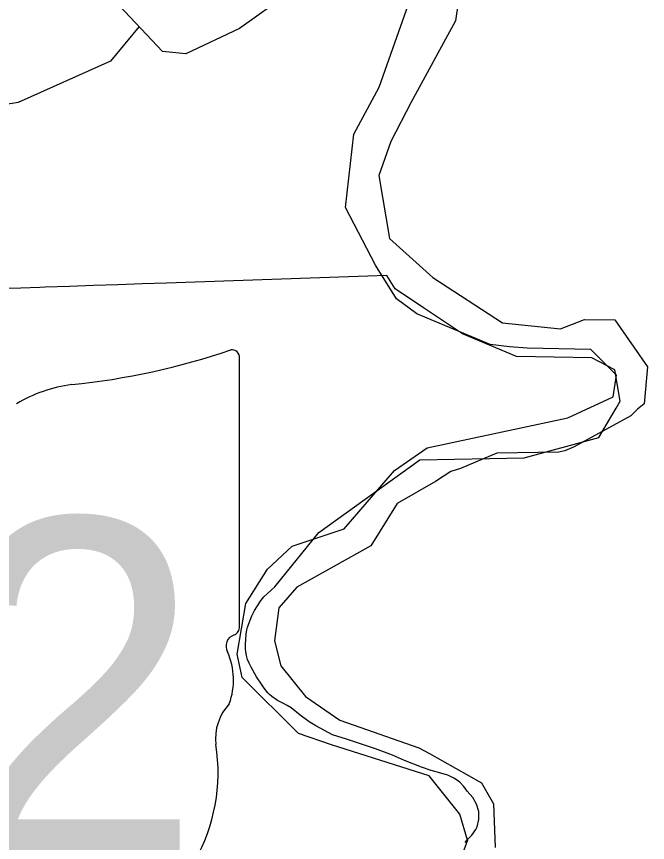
# Model space of a CAD drawing. Extents: x -6.4 to 34, y -4.2 to 22.
# Drawn here: x 4.1209 to 4.3673, y 19.0848 to 19.4075 of the extents above; entities that cross this region are included whole.
import ezdxf

# ---------------------------------------------------------------- set-up
doc = ezdxf.new("R2010")
doc.units = 0
for name, color, linetype in [('GM_X_Corporation', 7, 'Continuous'), ('GM_X_Major_River', 7, 'Continuous'), ('GM_X_Minor_River', 7, 'Continuous'), ('GM_X_State_Shield', 7, 'Continuous')]:
    doc.layers.add(name, color=color, linetype=linetype)

msp = doc.modelspace()

# ---------------------------------------------------------------- linework, layer by layer
at = {"layer": 'GM_X_Corporation'}
msp.add_lwpolyline([(4.29609594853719, 19.08481890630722), (4.2971599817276, 19.086125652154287), (4.298631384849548, 19.08763303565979), (4.300283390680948, 19.089856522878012), (4.300790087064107, 19.090977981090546), (4.301451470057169, 19.09379532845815), (4.301370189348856, 19.096918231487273), (4.300509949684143, 19.09975364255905), (4.299126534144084, 19.102348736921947), (4.296909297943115, 19.104914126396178), (4.29557652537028, 19.106753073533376), (4.2938570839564, 19.108512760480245), (4.2917092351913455, 19.10998279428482), (4.28931481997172, 19.111053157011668), (4.286927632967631, 19.11175018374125), (4.286616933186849, 19.1118394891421), (4.28285055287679, 19.112958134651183), (4.278964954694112, 19.114277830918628), (4.272436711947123, 19.116783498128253), (4.267685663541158, 19.11889581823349), (4.261127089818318, 19.121409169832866), (4.254863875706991, 19.12350161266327), (4.249687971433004, 19.12511584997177), (4.244279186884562, 19.126914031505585), (4.2377591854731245, 19.130446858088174), (4.236039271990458, 19.131448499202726), (4.235982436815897, 19.13148266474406), (4.234688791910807, 19.132366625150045), (4.231671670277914, 19.134600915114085), (4.2281129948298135, 19.137417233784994), (4.2265920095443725, 19.13836011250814), (4.224887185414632, 19.139210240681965), (4.22279394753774, 19.14025950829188), (4.2205230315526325, 19.141886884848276), (4.219729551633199, 19.142596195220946), (4.219070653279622, 19.143311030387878), (4.217622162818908, 19.145110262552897), (4.216514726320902, 19.146653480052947), (4.214633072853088, 19.149557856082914), (4.21245648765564, 19.153324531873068), (4.211676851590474, 19.154875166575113), (4.211084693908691, 19.156336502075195), (4.210644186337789, 19.157826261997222), (4.210385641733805, 19.15933099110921), (4.210293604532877, 19.16058553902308), (4.21028135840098, 19.162021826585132), (4.210370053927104, 19.16427863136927), (4.210536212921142, 19.16613183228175), (4.210791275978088, 19.167848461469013), (4.211093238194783, 19.168949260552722), (4.212756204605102, 19.17332155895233), (4.213152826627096, 19.17416650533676), (4.213873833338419, 19.175437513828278), (4.214996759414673, 19.17720472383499), (4.216423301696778, 19.17943597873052), (4.217447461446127, 19.180771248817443), (4.221787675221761, 19.184745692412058), (4.238917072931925, 19.205875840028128), (4.278324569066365, 19.234303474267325), (4.319058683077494, 19.235054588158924), (4.348314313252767, 19.243073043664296), (4.355047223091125, 19.254453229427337), (4.356650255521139, 19.257163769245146), (4.354542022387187, 19.269480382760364), (4.345563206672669, 19.274184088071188), (4.31607638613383, 19.27470249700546), (4.29500125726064, 19.283501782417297), (4.279755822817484, 19.293710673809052), (4.268753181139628, 19.30107812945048), (4.265528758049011, 19.30631438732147), (4.179391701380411, 19.303352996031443), (4.1699218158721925, 19.303027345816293), (4.160451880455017, 19.302701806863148), (4.150982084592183, 19.302376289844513), (4.141512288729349, 19.30205074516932), (4.132042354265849, 19.301725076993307), (4.130015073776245, 19.301655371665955), (4.122572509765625, 19.30139956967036), (4.113102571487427, 19.301074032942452)], dxfattribs=at)
at = {"layer": 'GM_X_Major_River'}
for points in [[(4.297993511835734, 19.445355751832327), (4.292264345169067, 19.40579514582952), (4.275048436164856, 19.37398832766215), (4.266999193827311, 19.358664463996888), (4.262319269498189, 19.345298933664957), (4.266535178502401, 19.320717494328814), (4.283449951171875, 19.305471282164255), (4.310618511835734, 19.28775916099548), (4.333351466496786, 19.2855205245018), (4.342743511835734, 19.289109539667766), (4.3544726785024, 19.288942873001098), (4.367279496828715, 19.270588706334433), (4.366021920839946, 19.256149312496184), (4.363370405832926, 19.25407355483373), (4.360809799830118, 19.251499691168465), (4.338707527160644, 19.2393330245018), (4.334944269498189, 19.23775726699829), (4.332690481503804, 19.237325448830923), (4.308493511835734, 19.2368803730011), (4.294224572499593, 19.230927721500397), (4.290427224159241, 19.22974211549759), (4.284480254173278, 19.225815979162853), (4.269502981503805, 19.21719476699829), (4.259205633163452, 19.20069097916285), (4.230366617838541, 19.184605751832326), (4.223321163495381, 19.176509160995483), (4.2216601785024, 19.16357923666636), (4.224103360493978, 19.15376105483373), (4.233770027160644, 19.141797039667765), (4.247173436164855, 19.13255840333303), (4.278001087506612, 19.12174211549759), (4.282199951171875, 19.119543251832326), (4.302449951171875, 19.108154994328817), (4.307135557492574, 19.099893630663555), (4.307813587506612, 19.0828330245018)], [(4.227389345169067, 19.41674400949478), (4.207970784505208, 19.402728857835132), (4.18696320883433, 19.392859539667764), (4.177868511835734, 19.39382923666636), (4.158978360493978, 19.413969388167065)], [(4.296995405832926, 19.08570423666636), (4.293968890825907, 19.09585764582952), (4.281978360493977, 19.11081408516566), (4.243936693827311, 19.123012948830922), (4.231001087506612, 19.127331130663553), (4.20905222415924, 19.14931029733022), (4.207001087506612, 19.158378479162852), (4.210432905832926, 19.17817014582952), (4.218893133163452, 19.191605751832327), (4.228571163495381, 19.20050726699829), (4.248876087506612, 19.207331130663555), (4.268518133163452, 19.230077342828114), (4.281220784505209, 19.239035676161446), (4.336237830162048, 19.250670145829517), (4.353868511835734, 19.25895991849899), (4.355234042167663, 19.267331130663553), (4.345220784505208, 19.27739173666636), (4.320237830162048, 19.277965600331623), (4.313372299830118, 19.27844666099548), (4.305849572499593, 19.27932544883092), (4.277268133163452, 19.291321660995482), (4.269222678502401, 19.29724211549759), (4.261046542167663, 19.310370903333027), (4.249300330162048, 19.332918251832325), (4.2525768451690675, 19.36143529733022), (4.26246320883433, 19.379827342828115), (4.273991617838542, 19.412287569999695)], [(4.296995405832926, 19.08570423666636), (4.2898230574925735, 19.06619097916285)]]:
    msp.add_lwpolyline(points, dxfattribs=at)
at = {"layer": 'GM_X_Minor_River'}
msp.add_lwpolyline([(4.168777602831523, 19.4035205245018), (4.157510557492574, 19.390039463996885), (4.121487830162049, 19.37382355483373), (4.110925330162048, 19.37211143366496), (4.0938552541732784, 19.3748330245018), (4.046544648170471, 19.376620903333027), (4.023987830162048, 19.39024400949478), (4.005656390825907, 19.40015120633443), (3.988654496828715, 19.39907923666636), (3.9608533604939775, 19.36707923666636), (3.9400276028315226, 19.346967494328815), (3.916063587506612, 19.333249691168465), (3.9020919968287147, 19.33185385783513), (3.891823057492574, 19.33507923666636), (3.8557472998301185, 19.343143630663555), (3.819124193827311, 19.360681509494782), (3.8145332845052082, 19.36363226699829), (3.7973647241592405, 19.372043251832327), (3.7746166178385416, 19.375039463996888), (3.7591336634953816, 19.373617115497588), (3.7441033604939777, 19.368029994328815), (3.721936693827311, 19.359654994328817)], dxfattribs=at)
at = {"layer": 'GM_X_State_Shield'}
for p, q in [((4.207908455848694, 19.169256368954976), (4.207908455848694, 19.273941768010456)), ((4.207882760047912, 19.169282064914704), (4.207908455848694, 19.169256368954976))]:
    msp.add_line(p, q, dxfattribs=at)
for centre, radius, start, end in [((4.113986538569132, 19.54181460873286), 0.2796157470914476, 275.8444694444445, 288.9064527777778), ((4.20498394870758, 19.27437592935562), 0.0029352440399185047, 351.8620861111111, 97.738), ((4.149652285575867, 19.20785966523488), 0.056254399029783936, 97.34618055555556, 120.7688527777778), ((4.204776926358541, 19.168851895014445), 0.003141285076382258, 289.6038111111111, 7.734130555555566), ((4.207230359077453, 19.161571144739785), 0.004542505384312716, 107.94398333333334, 210.33696666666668), ((4.17833130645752, 19.14833819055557), 0.02726868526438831, 340.0329638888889, 23.649566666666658), ((4.218425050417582, 19.125446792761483), 0.019839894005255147, 136.80649722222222, 186.92959444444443), ((4.129650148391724, 19.11212943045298), 0.06993829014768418, 292.3088861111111, 8.985838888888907)]:
    msp.add_arc(centre, radius, start, end, dxfattribs=at)

# ---------------------------------------------------------------- texts
msp.add_text('82', height=0.13183620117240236, dxfattribs=at).set_placement((3.9974009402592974, 19.079530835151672))

doc.saveas('drawing.dxf')
